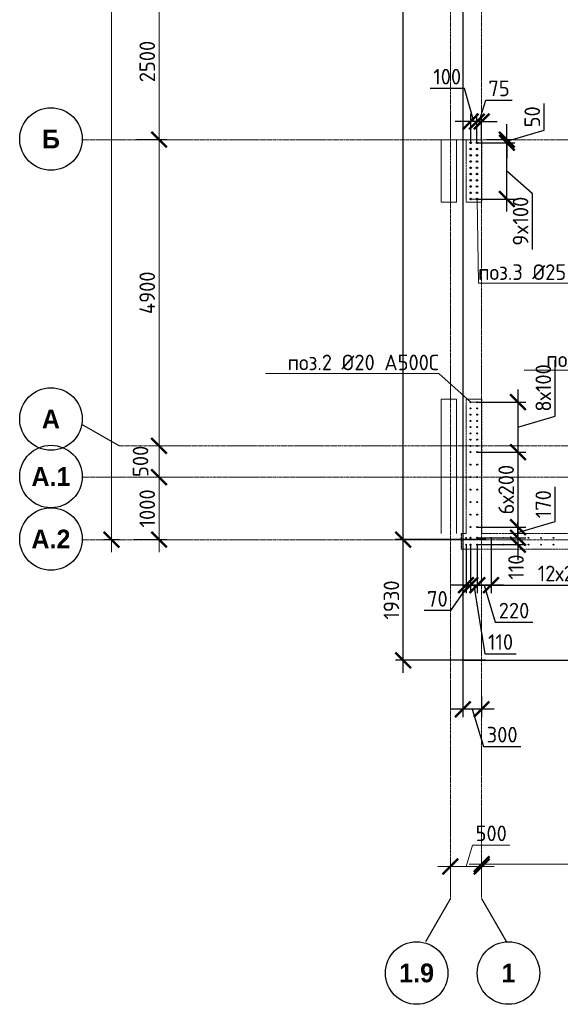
# Model space of a CAD drawing. Header units: millimetres. Extents: x 376598 to 1249954, y -318491 to -22134.
# Tile 388 of 444: x 1188603 to 1197254, y -242421 to -226668. Entities that reach past the tile are written whole.
import ezdxf
from ezdxf import colors
from ezdxf.entities.mleader import LeaderData, LeaderLine
from ezdxf.math import Vec2, Vec3

# ---------------------------------------------------------------- set-up
doc = ezdxf.new("R2010")
doc.units = ezdxf.units.MM
for name, pattern in [('01 Штриховая _4 мм_', [6, 3.5, -2.5]), ('______5', [1100, 800, -100, 100, -100]), ('HIDDEN2', [4.7625, 3.175, -1.5875]), ('осевая', [50.8, 31.75, -6.35, 6.35, -6.35])]:
    doc.linetypes.add(name, pattern=pattern)
for name, color, linetype, lineweight in [('0 Фундамент', 5, 'Continuous', 30), ('1 Стены', 3, 'Continuous', 30), ('Оси', 40, '______5', 18), ('подоснова', 151, 'Continuous', 5), ('РАЗМЕРЫ', 1, 'Continuous', 9), ('СТЕНЫ', 3, 'Continuous', 30)]:
    doc.layers.add(name, color=color, linetype=linetype, lineweight=lineweight)
doc.styles.add('Century Gothic', font='GOTHIC.TTF')
doc.styles.add('GOST-2.304_Type-B', font='GOST_Common.ttf')
doc.dimstyles.new('СПДС', dxfattribs={"dimscale": 100, "dimtxt": 2.5, "dimasz": 2.5, "dimexe": 1.25, "dimexo": 0, "dimtad": 1, "dimdec": 0, "dimtxsty": 'GOST-2.304_Type-B', "dimblk": 'ARCHTICK', "dimcen": 2.5, "dimdle": 2, "dimadec": 0, "dimazin": 2, "dimtfac": 0.75, "dimtdec": 0, "dimtmove": 1, "dimatfit": 3, "dimfxl": 1, "dimtolj": 1, "dimarcsym": 1})

# ---------------------------------------------------------------- blocks, each defined once
blk = doc.blocks.new('NSY101')
at = {"color": 0, "linetype": 'ByBlock', "lineweight": -2}
blk.add_circle((0, 0), 50, dxfattribs=at)
blk = doc.blocks.new('_ArchTick')
at = {"color": 0, "linetype": 'ByBlock', "const_width": 0.15}
blk.add_lwpolyline([(-0.5, -0.5), (0.5, 0.5)], dxfattribs=at)
blk = doc.blocks.new('*D1380')
at = {"layer": 'DEFPOINTS', "color": 0, "lineweight": 0, "transparency": 16777216}
for p in [(474455, -133625), (473955, -133877), (474455, -133963)]:
    blk.add_point(p, dxfattribs=at)
at = {"layer": 'РАЗМЕРЫ', "color": 0, "lineweight": -2, "transparency": 16777216}
for p, q in [((474205, -133625), (474308, -133281)), ((474308, -133281), (474908, -133281)), ((473955, -133877), (473955, -133500)), ((474455, -133963), (474455, -133500)), ((473755, -133625), (474655, -133625))]:
    blk.add_line(p, q, dxfattribs=at)
at = {"layer": 'РАЗМЕРЫ', "color": 0, "lineweight": -2, "transparency": 16777216, "xscale": 250, "yscale": 250, "zscale": 250, "rotation": 180}
blk.add_blockref('_ArchTick', (473955, -133625), dxfattribs=at)
at = {"layer": 'РАЗМЕРЫ', "color": 0, "lineweight": -2, "transparency": 16777216, "xscale": 250, "yscale": 250, "zscale": 250}
blk.add_blockref('_ArchTick', (474455, -133625), dxfattribs=at)
at = {"layer": 'РАЗМЕРЫ', "color": 0, "transparency": 16777216, "insert": (474608, -133094), "char_height": 250, "attachment_point": 5, "style": 'GOST-2.304_Type-B'}
blk.add_mtext('\\A1;500', dxfattribs=at)
blk = doc.blocks.new('*D1381')
at = {"layer": 'DEFPOINTS', "color": 0, "lineweight": 0, "transparency": 16777216}
for p in [(478555, -133586), (474455, -133963), (478555, -133916)]:
    blk.add_point(p, dxfattribs=at)
at = {"layer": 'РАЗМЕРЫ', "color": 0, "lineweight": -2, "transparency": 16777216}
for p, q in [((474255, -133586), (478755, -133586)), ((474455, -133963), (474455, -133461)), ((478555, -133916), (478555, -133461))]:
    blk.add_line(p, q, dxfattribs=at)
at = {"layer": 'РАЗМЕРЫ', "color": 0, "lineweight": -2, "transparency": 16777216, "xscale": 250, "yscale": 250, "zscale": 250, "rotation": 180}
blk.add_blockref('_ArchTick', (474455, -133586), dxfattribs=at)
at = {"layer": 'РАЗМЕРЫ', "color": 0, "lineweight": -2, "transparency": 16777216, "xscale": 250, "yscale": 250, "zscale": 250}
blk.add_blockref('_ArchTick', (478555, -133586), dxfattribs=at)
at = {"layer": 'РАЗМЕРЫ', "color": 0, "transparency": 16777216, "insert": (476505, -133398), "char_height": 250, "attachment_point": 5, "style": 'GOST-2.304_Type-B'}
blk.add_mtext('\\A1;4100', dxfattribs=at)
blk = doc.blocks.new('*D1392')
at = {"layer": 'DEFPOINTS', "color": 0, "lineweight": 0, "transparency": 16777216}
for p in [(468532, -106495), (468907, -106495), (468658, -128395)]:
    blk.add_point(p, dxfattribs=at)
at = {"layer": 'РАЗМЕРЫ', "color": 0, "lineweight": -2, "transparency": 16777216}
for p, q in [((468532, -128595), (468532, -106295)), ((468907, -106495), (468407, -106495)), ((468658, -128395), (468407, -128395))]:
    blk.add_line(p, q, dxfattribs=at)
at = {"layer": 'РАЗМЕРЫ', "color": 0, "lineweight": -2, "transparency": 16777216, "xscale": 250, "yscale": 250, "zscale": 250}
for p, rotation in [((468532, -106495), 90), ((468532, -128395), 270)]:
    blk.add_blockref('_ArchTick', p, dxfattribs=dict(at, rotation=rotation))
at = {"layer": 'РАЗМЕРЫ', "color": 0, "transparency": 16777216, "insert": (468345, -117445), "char_height": 250, "attachment_point": 5, "rotation": 90, "style": 'GOST-2.304_Type-B'}
blk.add_mtext('\\A1;21900', dxfattribs=at)
blk = doc.blocks.new('*D1393')
at = {"layer": 'DEFPOINTS', "color": 0, "lineweight": 0, "transparency": 16777216}
for p in [(468830, -127395), (469292, -127395), (468890, -128395)]:
    blk.add_point(p, dxfattribs=at)
at = {"layer": 'РАЗМЕРЫ', "color": 0, "lineweight": -2, "transparency": 16777216}
for p, q in [((469292, -128595), (469292, -127195)), ((468830, -127395), (469417, -127395)), ((468890, -128395), (469417, -128395))]:
    blk.add_line(p, q, dxfattribs=at)
at = {"layer": 'РАЗМЕРЫ', "color": 0, "lineweight": -2, "transparency": 16777216, "xscale": 250, "yscale": 250, "zscale": 250}
for p, rotation in [((469292, -127395), 90), ((469292, -128395), 270)]:
    blk.add_blockref('_ArchTick', p, dxfattribs=dict(at, rotation=rotation))
at = {"layer": 'РАЗМЕРЫ', "color": 0, "transparency": 16777216, "insert": (469104, -127895), "char_height": 250, "attachment_point": 5, "rotation": 90, "style": 'GOST-2.304_Type-B'}
blk.add_mtext('\\A1;1000', dxfattribs=at)
blk = doc.blocks.new('*D1394')
at = {"layer": 'DEFPOINTS', "color": 0, "lineweight": 0, "transparency": 16777216}
for p in [(469198, -126895), (469292, -126895), (468830, -127395)]:
    blk.add_point(p, dxfattribs=at)
at = {"layer": 'РАЗМЕРЫ', "color": 0, "lineweight": -2, "transparency": 16777216}
for p, q in [((469292, -127595), (469292, -126695)), ((469198, -126895), (469417, -126895)), ((468830, -127395), (469417, -127395))]:
    blk.add_line(p, q, dxfattribs=at)
at = {"layer": 'РАЗМЕРЫ', "color": 0, "lineweight": -2, "transparency": 16777216, "xscale": 250, "yscale": 250, "zscale": 250}
for p, rotation in [((469292, -126895), 90), ((469292, -127395), 270)]:
    blk.add_blockref('_ArchTick', p, dxfattribs=dict(at, rotation=rotation))
at = {"layer": 'РАЗМЕРЫ', "color": 0, "transparency": 16777216, "insert": (468996, -127142), "char_height": 250, "attachment_point": 5, "rotation": 90, "style": 'GOST-2.304_Type-B'}
blk.add_mtext('\\A1;500', dxfattribs=at)
blk = doc.blocks.new('*D1395')
at = {"layer": 'DEFPOINTS', "color": 0, "lineweight": 0, "transparency": 16777216}
for p in [(468934, -121995), (469292, -121995), (469198, -126895)]:
    blk.add_point(p, dxfattribs=at)
at = {"layer": 'РАЗМЕРЫ', "color": 0, "lineweight": -2, "transparency": 16777216}
for p, q in [((469292, -127095), (469292, -121795)), ((468934, -121995), (469417, -121995)), ((469198, -126895), (469417, -126895))]:
    blk.add_line(p, q, dxfattribs=at)
at = {"layer": 'РАЗМЕРЫ', "color": 0, "lineweight": -2, "transparency": 16777216, "xscale": 250, "yscale": 250, "zscale": 250}
for p, rotation in [((469292, -121995), 90), ((469292, -126895), 270)]:
    blk.add_blockref('_ArchTick', p, dxfattribs=dict(at, rotation=rotation))
at = {"layer": 'РАЗМЕРЫ', "color": 0, "transparency": 16777216, "insert": (469104, -124445), "char_height": 250, "attachment_point": 5, "rotation": 90, "style": 'GOST-2.304_Type-B'}
blk.add_mtext('\\A1;4900', dxfattribs=at)
blk = doc.blocks.new('*D1396')
at = {"layer": 'DEFPOINTS', "color": 0, "lineweight": 0, "transparency": 16777216}
for p in [(468934, -119495), (469292, -119495), (468934, -121995)]:
    blk.add_point(p, dxfattribs=at)
at = {"layer": 'РАЗМЕРЫ', "color": 0, "lineweight": -2, "transparency": 16777216}
for p, q in [((469292, -122195), (469292, -119295)), ((468934, -119495), (469417, -119495)), ((468934, -121995), (469417, -121995))]:
    blk.add_line(p, q, dxfattribs=at)
at = {"layer": 'РАЗМЕРЫ', "color": 0, "lineweight": -2, "transparency": 16777216, "xscale": 250, "yscale": 250, "zscale": 250}
for p, rotation in [((469292, -119495), 90), ((469292, -121995), 270)]:
    blk.add_blockref('_ArchTick', p, dxfattribs=dict(at, rotation=rotation))
at = {"layer": 'РАЗМЕРЫ', "color": 0, "transparency": 16777216, "insert": (469104, -120745), "char_height": 250, "attachment_point": 5, "rotation": 90, "style": 'GOST-2.304_Type-B'}
blk.add_mtext('\\A1;2500', dxfattribs=at)
blk = doc.blocks.new('*D3257')
at = {"layer": 'DEFPOINTS', "color": 0, "lineweight": 0, "transparency": 16777216}
for p in [(1195695, -236917), (1195995, -237499), (1195695, -237701)]:
    blk.add_point(p, dxfattribs=at)
at = {"layer": 'РАЗМЕРЫ', "color": 0, "lineweight": -2, "transparency": 16777216}
for p, q in [((1195695, -236917), (1195695, -237826)), ((1195995, -237499), (1195995, -237826)), ((1196195, -237701), (1195495, -237701)), ((1195845, -237701), (1196023, -238295)), ((1196023, -238295), (1196623, -238295))]:
    blk.add_line(p, q, dxfattribs=at)
at = {"layer": 'РАЗМЕРЫ', "color": 0, "lineweight": -2, "transparency": 16777216, "xscale": 250, "yscale": 250, "zscale": 250, "rotation": 180}
blk.add_blockref('_ArchTick', (1195695, -237701), dxfattribs=at)
at = {"layer": 'РАЗМЕРЫ', "color": 0, "lineweight": -2, "transparency": 16777216, "xscale": 250, "yscale": 250, "zscale": 250}
blk.add_blockref('_ArchTick', (1195995, -237701), dxfattribs=at)
at = {"layer": 'РАЗМЕРЫ', "color": 0, "lineweight": 0, "transparency": 16777216, "insert": (1196323, -238107), "char_height": 250, "attachment_point": 5, "style": 'GOST-2.304_Type-B'}
blk.add_mtext('\\A1;300', dxfattribs=at)
blk = doc.blocks.new('*D3258')
at = {"layer": 'DEFPOINTS', "color": 0, "lineweight": 0, "transparency": 16777216}
for p in [(1194739, -234987), (1196063, -234987), (1196063, -236917)]:
    blk.add_point(p, dxfattribs=at)
at = {"layer": 'РАЗМЕРЫ', "color": 0, "lineweight": -2, "transparency": 16777216}
for p, q in [((1194739, -237117), (1194739, -234787)), ((1196063, -234987), (1194614, -234987)), ((1196063, -236917), (1194614, -236917))]:
    blk.add_line(p, q, dxfattribs=at)
at = {"layer": 'РАЗМЕРЫ', "color": 0, "lineweight": -2, "transparency": 16777216, "xscale": 250, "yscale": 250, "zscale": 250}
for p, rotation in [((1194739, -234987), 90), ((1194739, -236917), 270)]:
    blk.add_blockref('_ArchTick', p, dxfattribs=dict(at, rotation=rotation))
at = {"layer": 'РАЗМЕРЫ', "color": 0, "lineweight": 0, "transparency": 16777216, "insert": (1194551, -235952), "char_height": 250, "attachment_point": 5, "rotation": 90, "style": 'GOST-2.304_Type-B'}
blk.add_mtext('\\A1;1930', dxfattribs=at)
blk = doc.blocks.new('*D3000')
at = {"layer": 'DEFPOINTS', "color": 0, "lineweight": 0, "transparency": 16777216}
for p in [(1194739, -213087), (1195995, -213087), (1196063, -234987)]:
    blk.add_point(p, dxfattribs=at)
at = {"layer": 'РАЗМЕРЫ', "color": 0, "lineweight": -2, "transparency": 16777216}
for p, q in [((1194739, -235187), (1194739, -212887)), ((1195995, -213087), (1194614, -213087)), ((1196063, -234987), (1194614, -234987))]:
    blk.add_line(p, q, dxfattribs=at)
at = {"layer": 'РАЗМЕРЫ', "color": 0, "lineweight": -2, "transparency": 16777216, "xscale": 250, "yscale": 250, "zscale": 250}
for p, rotation in [((1194739, -213087), 90), ((1194739, -234987), 270)]:
    blk.add_blockref('_ArchTick', p, dxfattribs=dict(at, rotation=rotation))
at = {"layer": 'РАЗМЕРЫ', "color": 0, "lineweight": 0, "transparency": 16777216, "insert": (1194551, -224037), "char_height": 250, "attachment_point": 5, "rotation": 90, "style": 'GOST-2.304_Type-B'}
blk.add_mtext('\\A1;21900', dxfattribs=at)
blk = doc.blocks.new('стены тп')
at = {"layer": '1 Стены', "color": 252, "linetype": 'HIDDEN2', "lineweight": 0, "true_color": 0x939598}
for p, q in [((862591, -203026), (862341, -203026)), ((862341, -203026), (862341, -204026)), ((862591, -204026), (862591, -203026)), ((862341, -204026), (862591, -204026)), ((862471, -207176), (862341, -207176)), ((862341, -207176), (862341, -209326)), ((862591, -207176), (862471, -207176)), ((862591, -209326), (862591, -207176)), ((862341, -209326), (862266, -209326)), ((862266, -209326), (862266, -209576)), ((865191, -209326), (862591, -209326)), ((862266, -209576), (864991, -209576))]:
    blk.add_line(p, q, dxfattribs=at)
blk = doc.blocks.new('_None')
blk = doc.blocks.new('*D3400')
at = {"layer": 'DEFPOINTS', "color": 0, "lineweight": 0, "transparency": 16777216}
for p in [(1196145, -234957), (1198545, -234957), (1198545, -235716)]:
    blk.add_point(p, dxfattribs=at)
at = {"layer": 'РАЗМЕРЫ', "color": 0, "lineweight": -2, "transparency": 16777216}
for p, q in [((1196145, -234957), (1196145, -235841)), ((1198545, -234957), (1198545, -235841)), ((1195945, -235716), (1198745, -235716))]:
    blk.add_line(p, q, dxfattribs=at)
at = {"layer": 'РАЗМЕРЫ', "color": 0, "lineweight": -2, "transparency": 16777216, "xscale": 250, "yscale": 250, "zscale": 250, "rotation": 180}
blk.add_blockref('_ArchTick', (1196145, -235716), dxfattribs=at)
at = {"layer": 'РАЗМЕРЫ', "color": 0, "lineweight": -2, "transparency": 16777216, "xscale": 250, "yscale": 250, "zscale": 250}
blk.add_blockref('_ArchTick', (1198545, -235716), dxfattribs=at)
at = {"layer": 'РАЗМЕРЫ', "color": 0, "lineweight": 0, "transparency": 16777216, "insert": (1197345, -235528), "char_height": 250, "attachment_point": 5, "style": 'GOST-2.304_Type-B'}
blk.add_mtext('\\A1;12х200', dxfattribs=at)
blk = doc.blocks.new('*D3401')
at = {"layer": 'DEFPOINTS', "color": 0, "lineweight": 0, "transparency": 16777216}
for p in [(1195925, -235067, -360), (1196145, -235248), (1195925, -235716)]:
    blk.add_point(p, dxfattribs=at)
at = {"layer": 'РАЗМЕРЫ', "color": 0, "lineweight": -2, "transparency": 16777216}
for p, q in [((1195925, -235067), (1195925, -235841)), ((1196145, -235248), (1196145, -235841)), ((1196345, -235716), (1195725, -235716)), ((1196035, -235716), (1196213, -236309)), ((1196213, -236309), (1196813, -236309))]:
    blk.add_line(p, q, dxfattribs=at)
at = {"layer": 'РАЗМЕРЫ', "color": 0, "lineweight": -2, "transparency": 16777216, "xscale": 250, "yscale": 250, "zscale": 250, "rotation": 180}
blk.add_blockref('_ArchTick', (1195925, -235716), dxfattribs=at)
at = {"layer": 'РАЗМЕРЫ', "color": 0, "lineweight": -2, "transparency": 16777216, "xscale": 250, "yscale": 250, "zscale": 250}
blk.add_blockref('_ArchTick', (1196145, -235716), dxfattribs=at)
at = {"layer": 'РАЗМЕРЫ', "color": 0, "lineweight": 0, "transparency": 16777216, "insert": (1196513, -236122), "char_height": 250, "attachment_point": 5, "style": 'GOST-2.304_Type-B'}
blk.add_mtext('\\A1;220', dxfattribs=at)
blk = doc.blocks.new('*D3402')
at = {"layer": 'DEFPOINTS', "color": 0, "lineweight": 0, "transparency": 16777216}
for p in [(1195815, -235067, -360), (1195925, -235240), (1195815, -235716)]:
    blk.add_point(p, dxfattribs=at)
at = {"layer": 'РАЗМЕРЫ', "color": 0, "lineweight": -2, "transparency": 16777216}
for p, q in [((1195815, -235067), (1195815, -235841)), ((1195925, -235240), (1195925, -235841)), ((1195815, -235716), (1195565, -235716)), ((1195925, -235716), (1195815, -235716)), ((1195925, -235716), (1195815, -235716)), ((1195870, -235716), (1196048, -236813)), ((1195925, -235716), (1196175, -235716)), ((1196048, -236813), (1196548, -236813))]:
    blk.add_line(p, q, dxfattribs=at)
at = {"layer": 'РАЗМЕРЫ', "color": 0, "lineweight": -2, "transparency": 16777216, "xscale": 250, "yscale": 250, "zscale": 250}
blk.add_blockref('_ArchTick', (1195815, -235716), dxfattribs=at)
at = {"layer": 'РАЗМЕРЫ', "color": 0, "lineweight": -2, "transparency": 16777216, "xscale": 250, "yscale": 250, "zscale": 250, "rotation": 180}
blk.add_blockref('_ArchTick', (1195925, -235716), dxfattribs=at)
at = {"layer": 'РАЗМЕРЫ', "color": 0, "lineweight": 0, "transparency": 16777216, "insert": (1196298, -236625), "char_height": 250, "attachment_point": 5, "style": 'GOST-2.304_Type-B'}
blk.add_mtext('\\A1;110', dxfattribs=at)
blk = doc.blocks.new('*D3403')
at = {"layer": 'DEFPOINTS', "color": 0, "lineweight": 0, "transparency": 16777216}
for p in [(1195745, -235067), (1195815, -235067, -360), (1195745, -235716)]:
    blk.add_point(p, dxfattribs=at)
at = {"layer": 'РАЗМЕРЫ', "color": 0, "lineweight": -2, "transparency": 16777216}
for p, q in [((1195745, -235067), (1195745, -235841)), ((1195815, -235067), (1195815, -235841)), ((1195745, -235716), (1195495, -235716)), ((1195780, -235716), (1195499, -236122)), ((1195815, -235716), (1195745, -235716)), ((1195815, -235716), (1195745, -235716)), ((1195815, -235716), (1196065, -235716)), ((1195499, -236122), (1195075, -236122))]:
    blk.add_line(p, q, dxfattribs=at)
at = {"layer": 'РАЗМЕРЫ', "color": 0, "lineweight": -2, "transparency": 16777216, "xscale": 250, "yscale": 250, "zscale": 250}
blk.add_blockref('_ArchTick', (1195745, -235716), dxfattribs=at)
at = {"layer": 'РАЗМЕРЫ', "color": 0, "lineweight": -2, "transparency": 16777216, "xscale": 250, "yscale": 250, "zscale": 250, "rotation": 180}
blk.add_blockref('_ArchTick', (1195815, -235716), dxfattribs=at)
at = {"layer": 'РАЗМЕРЫ', "color": 0, "lineweight": 0, "transparency": 16777216, "insert": (1195287, -235934), "char_height": 250, "attachment_point": 5, "style": 'GOST-2.304_Type-B'}
blk.add_mtext('\\A1;70', dxfattribs=at)
blk = doc.blocks.new('*D3404')
at = {"layer": 'DEFPOINTS', "color": 0, "lineweight": 0, "transparency": 16777216}
for p in [(1195925, -232787), (1195925, -233587, -360), (1196576, -233587)]:
    blk.add_point(p, dxfattribs=at)
at = {"layer": 'РАЗМЕРЫ', "color": 0, "lineweight": -2, "transparency": 16777216}
for p, q in [((1197170, -233009), (1197170, -232109)), ((1196576, -232587), (1196576, -233787)), ((1195925, -232787), (1196701, -232787)), ((1196576, -233187), (1197170, -233009)), ((1195925, -233587), (1196701, -233587))]:
    blk.add_line(p, q, dxfattribs=at)
at = {"layer": 'РАЗМЕРЫ', "color": 0, "lineweight": -2, "transparency": 16777216, "xscale": 250, "yscale": 250, "zscale": 250}
for p, rotation in [((1196576, -232787), 90), ((1196576, -233587), 270)]:
    blk.add_blockref('_ArchTick', p, dxfattribs=dict(at, rotation=rotation))
at = {"layer": 'РАЗМЕРЫ', "color": 0, "lineweight": 0, "transparency": 16777216, "insert": (1196982, -232559), "char_height": 250, "attachment_point": 5, "rotation": 90, "style": 'GOST-2.304_Type-B'}
blk.add_mtext('\\A1;8х100', dxfattribs=at)
blk = doc.blocks.new('*D3405')
at = {"layer": 'DEFPOINTS', "color": 0, "lineweight": 0, "transparency": 16777216}
for p in [(1196223, -233587), (1195925, -234787, -360), (1196576, -234787)]:
    blk.add_point(p, dxfattribs=at)
at = {"layer": 'РАЗМЕРЫ', "color": 0, "lineweight": -2, "transparency": 16777216}
for p, q in [((1196576, -233387), (1196576, -234987)), ((1196223, -233587), (1196701, -233587)), ((1195925, -234787), (1196701, -234787))]:
    blk.add_line(p, q, dxfattribs=at)
at = {"layer": 'РАЗМЕРЫ', "color": 0, "lineweight": -2, "transparency": 16777216, "xscale": 250, "yscale": 250, "zscale": 250}
for p, rotation in [((1196576, -233587), 90), ((1196576, -234787), 270)]:
    blk.add_blockref('_ArchTick', p, dxfattribs=dict(at, rotation=rotation))
at = {"layer": 'РАЗМЕРЫ', "color": 0, "lineweight": 0, "transparency": 16777216, "insert": (1196388, -234187), "char_height": 250, "attachment_point": 5, "rotation": 90, "style": 'GOST-2.304_Type-B'}
blk.add_mtext('\\A1;6х200', dxfattribs=at)
blk = doc.blocks.new('*D3406')
at = {"layer": 'DEFPOINTS', "color": 0, "lineweight": 0, "transparency": 16777216}
for p in [(1196067, -234787), (1195925, -234957, -360), (1196576, -234957)]:
    blk.add_point(p, dxfattribs=at)
at = {"layer": 'РАЗМЕРЫ', "color": 0, "lineweight": -2, "transparency": 16777216}
for p, q in [((1197170, -234694), (1197170, -234144)), ((1196576, -234587), (1196576, -235157)), ((1196576, -234872), (1197170, -234694)), ((1196067, -234787), (1196701, -234787)), ((1195925, -234957), (1196701, -234957))]:
    blk.add_line(p, q, dxfattribs=at)
at = {"layer": 'РАЗМЕРЫ', "color": 0, "lineweight": -2, "transparency": 16777216, "xscale": 250, "yscale": 250, "zscale": 250}
for p, rotation in [((1196576, -234787), 90), ((1196576, -234957), 270)]:
    blk.add_blockref('_ArchTick', p, dxfattribs=dict(at, rotation=rotation))
at = {"layer": 'РАЗМЕРЫ', "color": 0, "lineweight": 0, "transparency": 16777216, "insert": (1196982, -234419), "char_height": 250, "attachment_point": 5, "rotation": 90, "style": 'GOST-2.304_Type-B'}
blk.add_mtext('\\A1;170', dxfattribs=at)
blk = doc.blocks.new('*D3123')
at = {"layer": 'DEFPOINTS', "color": 0, "lineweight": 0, "transparency": 16777216}
for p in [(1196077, -234957), (1195925, -235067), (1196576, -235067)]:
    blk.add_point(p, dxfattribs=at)
at = {"layer": 'РАЗМЕРЫ', "color": 0, "lineweight": -2, "transparency": 16777216}
for p, q in [((1196576, -234957), (1196576, -234707)), ((1196077, -234957), (1196701, -234957)), ((1196576, -234957), (1196576, -235067)), ((1195925, -235067), (1196701, -235067)), ((1196576, -235067), (1196576, -235317))]:
    blk.add_line(p, q, dxfattribs=at)
at = {"layer": 'РАЗМЕРЫ', "color": 0, "lineweight": -2, "transparency": 16777216, "xscale": 250, "yscale": 250, "zscale": 250}
for p, rotation in [((1196576, -234957), 270), ((1196576, -235067), 90)]:
    blk.add_blockref('_ArchTick', p, dxfattribs=dict(at, rotation=rotation))
at = {"layer": 'РАЗМЕРЫ', "color": 0, "lineweight": 0, "transparency": 16777216, "insert": (1196545, -235425), "char_height": 250, "attachment_point": 5, "rotation": 90, "style": 'GOST-2.304_Type-B'}
blk.add_mtext('\\A1;110', dxfattribs=at)
blk = doc.blocks.new('*D3472')
at = {"layer": 'DEFPOINTS', "color": 0, "lineweight": 0, "transparency": 16777216}
for p in [(1195920, -228637), (1196399, -228637), (1195920, -229537)]:
    blk.add_point(p, dxfattribs=at)
at = {"layer": 'РАЗМЕРЫ', "color": 0, "lineweight": -2, "transparency": 16777216}
for p, q in [((1196399, -229737), (1196399, -228437)), ((1195920, -228637), (1196524, -228637)), ((1196399, -229087), (1196805, -229442)), ((1196805, -229442), (1196805, -230342)), ((1195920, -229537), (1196524, -229537))]:
    blk.add_line(p, q, dxfattribs=at)
at = {"layer": 'РАЗМЕРЫ', "color": 0, "lineweight": -2, "transparency": 16777216, "xscale": 250, "yscale": 250, "zscale": 250}
for p, rotation in [((1196399, -228637), 90), ((1196399, -229537), 270)]:
    blk.add_blockref('_ArchTick', p, dxfattribs=dict(at, rotation=rotation))
at = {"layer": 'РАЗМЕРЫ', "color": 0, "lineweight": 0, "transparency": 16777216, "insert": (1196618, -229892), "char_height": 250, "attachment_point": 5, "rotation": 90, "style": 'GOST-2.304_Type-B'}
blk.add_mtext('\\A1;9x100', dxfattribs=at)
blk = doc.blocks.new('*D3168')
at = {"layer": 'DEFPOINTS', "color": 0, "lineweight": 0, "transparency": 16777216}
for p in [(1196075, -228587), (1196075, -228637), (1196399, -228587)]:
    blk.add_point(p, dxfattribs=at)
at = {"layer": 'РАЗМЕРЫ', "color": 0, "lineweight": -2, "transparency": 16777216}
for p, q in [((1196993, -228434), (1196993, -228009)), ((1196399, -228587), (1196399, -228337)), ((1196399, -228612), (1196993, -228434)), ((1196075, -228587), (1196524, -228587)), ((1196075, -228637), (1196524, -228637)), ((1196399, -228637), (1196399, -228587)), ((1196399, -228637), (1196399, -228587)), ((1196399, -228637), (1196399, -228887))]:
    blk.add_line(p, q, dxfattribs=at)
at = {"layer": 'РАЗМЕРЫ', "color": 0, "lineweight": -2, "transparency": 16777216, "xscale": 250, "yscale": 250, "zscale": 250}
for p, rotation in [((1196399, -228587), 270), ((1196399, -228637), 90)]:
    blk.add_blockref('_ArchTick', p, dxfattribs=dict(at, rotation=rotation))
at = {"layer": 'РАЗМЕРЫ', "color": 0, "lineweight": 0, "transparency": 16777216, "insert": (1196805, -228222), "char_height": 250, "attachment_point": 5, "rotation": 90, "style": 'GOST-2.304_Type-B'}
blk.add_mtext('\\A1;50', dxfattribs=at)
blk = doc.blocks.new('*D3169')
at = {"layer": 'DEFPOINTS', "color": 0, "lineweight": 0, "transparency": 16777216}
for p in [(1195920, -228298), (1195920, -228637), (1195995, -228609)]:
    blk.add_point(p, dxfattribs=at)
at = {"layer": 'РАЗМЕРЫ', "color": 0, "lineweight": -2, "transparency": 16777216}
for p, q in [((1195957, -228298), (1196061, -227954)), ((1196061, -227954), (1196484, -227954)), ((1195920, -228637), (1195920, -228173)), ((1195995, -228609), (1195995, -228173)), ((1195920, -228298), (1195670, -228298)), ((1195995, -228298), (1195920, -228298)), ((1195995, -228298), (1195920, -228298)), ((1195995, -228298), (1196245, -228298))]:
    blk.add_line(p, q, dxfattribs=at)
at = {"layer": 'РАЗМЕРЫ', "color": 0, "lineweight": -2, "transparency": 16777216, "xscale": 250, "yscale": 250, "zscale": 250}
blk.add_blockref('_ArchTick', (1195920, -228298), dxfattribs=at)
at = {"layer": 'РАЗМЕРЫ', "color": 0, "lineweight": -2, "transparency": 16777216, "xscale": 250, "yscale": 250, "zscale": 250, "rotation": 180}
blk.add_blockref('_ArchTick', (1195995, -228298), dxfattribs=at)
at = {"layer": 'РАЗМЕРЫ', "color": 0, "lineweight": 0, "transparency": 16777216, "insert": (1196273, -227767), "char_height": 250, "attachment_point": 5, "style": 'GOST-2.304_Type-B'}
blk.add_mtext('\\A1;75', dxfattribs=at)
blk = doc.blocks.new('*D3473')
at = {"layer": 'DEFPOINTS', "color": 0, "lineweight": 0, "transparency": 16777216}
for p in [(1195820, -228298), (1195820, -228637), (1195920, -228587)]:
    blk.add_point(p, dxfattribs=at)
at = {"layer": 'РАЗМЕРЫ', "color": 0, "lineweight": -2, "transparency": 16777216}
for p, q in [((1195719, -227767), (1195169, -227767)), ((1195870, -228298), (1195719, -227767)), ((1195820, -228637), (1195820, -228173)), ((1195920, -228587), (1195920, -228173)), ((1195820, -228298), (1195570, -228298)), ((1195920, -228298), (1195820, -228298)), ((1195920, -228298), (1195820, -228298)), ((1195920, -228298), (1196170, -228298))]:
    blk.add_line(p, q, dxfattribs=at)
at = {"layer": 'РАЗМЕРЫ', "color": 0, "lineweight": -2, "transparency": 16777216, "xscale": 250, "yscale": 250, "zscale": 250}
blk.add_blockref('_ArchTick', (1195820, -228298), dxfattribs=at)
at = {"layer": 'РАЗМЕРЫ', "color": 0, "lineweight": -2, "transparency": 16777216, "xscale": 250, "yscale": 250, "zscale": 250, "rotation": 180}
blk.add_blockref('_ArchTick', (1195920, -228298), dxfattribs=at)
at = {"layer": 'РАЗМЕРЫ', "color": 0, "lineweight": 0, "transparency": 16777216, "insert": (1195444, -227579), "char_height": 250, "attachment_point": 5, "style": 'GOST-2.304_Type-B'}
blk.add_mtext('\\A1;100', dxfattribs=at)
blk = doc.blocks.new('стены  тп')
at = {"layer": 'СТЕНЫ', "color": 251, "linetype": '01 Штриховая _4 мм_', "lineweight": 0, "true_color": 0x636466}
for p, q in [((542712, -332126, 3100), (542462, -332126, 3100)), ((542462, -332126, 3100), (542462, -333126, 3100)), ((542712, -333126, 3100), (542712, -332126, 3100)), ((542462, -333126, 3100), (542712, -333126, 3100)), ((542592, -336276, 3100), (542462, -336276, 3100)), ((542462, -336276, 3100), (542462, -338426, 3100)), ((542712, -336276, 3100), (542592, -336276, 3100)), ((542712, -338426, 3100), (542712, -336276, 3100)), ((542462, -338426, 3100), (542387, -338426, 3100)), ((542387, -338426, 3100), (542387, -338676, 3100)), ((545312, -338426, 3100), (542712, -338426, 3100)), ((542387, -338676, 3100), (545112, -338676, 3100))]:
    blk.add_line(p, q, dxfattribs=at)
blk = doc.blocks.new('оси 2.2-2.3')
at = {"layer": 'Оси', "color": 16, "linetype": 'осевая', "lineweight": 0, "transparency": 33554687}
for p, q in [((473954.9, -105027.5), (473954.9, -134138.1)), ((474454.9, -105027.5), (474454.9, -134138.1)), ((468076.3, -121995.4), (524372.9, -121995.4)), ((468653.8, -126895.4), (523707.4, -126895.4)), ((468076.3, -127395.4), (524372.9, -127395.4)), ((468076.3, -128395.4), (524372.9, -128395.4))]:
    blk.add_line(p, q, dxfattribs=at)
at = {"layer": 'Оси', "color": 16, "linetype": '______5', "lineweight": 25, "transparency": 33554687}
for p, q in [((468653.8, -126895.4), (468057.5, -126551.1)), ((473954.9, -134138.1), (473518.8, -134893.5)), ((474454.9, -134138.1), (474891.1, -134893.5))]:
    blk.add_line(p, q, dxfattribs=at)
at = {"layer": 'Оси', "color": 16, "linetype": 'Continuous', "lineweight": 25, "transparency": 33554687, "xscale": 9.999999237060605, "yscale": 9.999999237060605, "zscale": 9.999999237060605}
for p in [(467562.7, -121985.2), (467562.7, -126465.2), (467562.7, -127385.2), (467562.7, -128385.2), (473414.4, -135329.4), (474884.4, -135329.4)]:
    blk.add_blockref('NSY101', p, dxfattribs=at)
at = {"layer": 'Оси', "color": 16, "linetype": 'Continuous', "lineweight": 25, "transparency": 33554687, "char_height": 300, "attachment_point": 5, "style": 'Century Gothic'}
for s, insert, width in [('\\A1;{\\fCentury Gothic|i0|b1;\\H300.000000;\\W1.000000;\\C16;Б}\\P', (467562.7, -121985.2), 390), ('\\A1;{\\fCentury Gothic|i0|b1;\\H300.000000;\\W1.000000;\\C16;А}\\P', (467562.7, -126465.2), 460), ('\\A1;{\\fCentury Gothic|i0|b1;\\H300.000000;\\W1.000000;\\C16;А.1}\\P', (467562.7, -127385.2), 810), ('\\A1;{\\fCentury Gothic|i0|b1;\\H300.000000;\\W1.000000;\\C16;А.2}\\P', (467562.7, -128385.2), 810), ('\\A1;{\\fCentury Gothic|i0|b1;\\H300.000000;\\W1.000000;\\C16;1.9}\\P', (473414.4, -135329.4), 735), ('\\A1;{\\fCentury Gothic|i0|b1;\\H300.000000;\\W1.000000;\\C16;1}\\P', (474884.4, -135329.4), 385)]:
    blk.add_mtext(s, dxfattribs=dict(at, insert=insert, width=width))
at = {"layer": 'РАЗМЕРЫ', "color": 1}
for base, p1, p2, picture, middle in [((468532.1, -106495.4), (468657.9, -128395.4), (468907, -106495.4), '*D1392', (468344.6, -117445.4)), ((469291.8, -119495.4), (468934.1, -121995.4), (468934.1, -119495.4), '*D1396', (469104.3, -120745.4)), ((469291.8, -121995.4), (469198.3, -126895.4), (468934.1, -121995.4), '*D1395', (469104.3, -124445.4)), ((469291.8, -127395.4), (468889.7, -128395.4), (468830.3, -127395.4), '*D1393', (469104.3, -127895.4))]:
    dim = blk.add_linear_dim(base=base, p1=p1, p2=p2, angle=90, dimstyle='СПДС', dxfattribs=at)
    dim.commit()
    dim.dimension.update_dxf_attribs({"geometry": picture, "text_midpoint": middle})
dim = blk.add_linear_dim(base=(469291.8, -126895.4), p1=(468830.3, -127395.4), p2=(469198.3, -126895.4), angle=90, dimstyle='СПДС', dxfattribs=at)
dim.commit()
dim.dimension.update_dxf_attribs({"geometry": '*D1394', "text_midpoint": (469183.4, -127142.4), "dimtype": 128})
for base, p1, p2, picture, middle in [((474454.9, -133625.1), (473954.9, -133877), (474454.9, -133963), '*D1380', (474370.6, -133093.9)), ((478554.9, -133585.8), (474454.9, -133963), (478554.9, -133916.3), '*D1381', (476504.9, -133398.3))]:
    dim = blk.add_linear_dim(base=base, p1=p1, p2=p2, dimstyle='СПДС', dxfattribs=at)
    dim.commit()
    dim.dimension.update_dxf_attribs({"geometry": picture, "text_midpoint": middle})

msp = doc.modelspace()

# ---------------------------------------------------------------- linework, layer by layer
at = {"layer": '0 Фундамент'}
msp.add_lwpolyline([(1195694.8, -212737.2), (1195694.8, -236917.2), (1203044.8, -236917.2), (1203044.8, -236917.2), (1215544.8, -236917.2), (1215544.8, -236917.2), (1217894.8, -236917.2), (1217894.8, -236917.2), (1243344.8, -236917.2), (1243344.8, -232837.2), (1244824.8, -232837.2), (1244824.8, -224237.2), (1243344.8, -224237.2), (1243344.8, -212737.2), (1195694.8, -212737.2)], dxfattribs=at)
at = {"layer": '1 Стены', "color": 252, "lineweight": 0, "true_color": 0x939598}
for p, q in [((1195345, -228587.2), (1195345, -229587.2)), ((1195595, -229587.2), (1195595, -228587.2)), ((1195345, -229587.2), (1195595, -229587.2)), ((1195595, -232737.2), (1195345, -232737.2)), ((1195345, -232737.2), (1195345, -234887.2)), ((1195595, -234887.2), (1195595, -232737.2))]:
    msp.add_line(p, q, dxfattribs=at)
at = {"layer": 'РАЗМЕРЫ', "color": 1, "linetype": 'Continuous', "lineweight": 30}
for centre in [(1195820, -228637.2), (1195820, -228737.2), (1195920, -228637.2), (1195920, -228737.2), (1195820, -228837.2), (1195920, -228837.2), (1195820, -228937.2), (1195820, -229037.2), (1195920, -228937.2), (1195920, -229037.2), (1195820, -229137.2), (1195920, -229137.2), (1195820, -229237.2), (1195820, -229337.2), (1195920, -229237.2), (1195920, -229337.2), (1195820, -229437.2), (1195820, -229537.2), (1195920, -229437.2), (1195920, -229537.2)]:
    msp.add_circle(centre, 12.5, dxfattribs=at)
at = {"layer": 'РАЗМЕРЫ', "color": 6, "linetype": 'Continuous', "lineweight": 30}
for centre in [(1195814.8, -232787.2), (1195925.2, -232787.2), (1195814.8, -232887.2), (1195814.8, -232986.8, -360), (1195925.2, -232887.2), (1195925.2, -232986.8, -360), (1195814.8, -233086.8, -360), (1195925.2, -233086.8, -360), (1195814.8, -233186.8, -360), (1195814.8, -233286.8, -360), (1195925.2, -233186.8, -360), (1195925.2, -233286.8, -360), (1195814.8, -233386.8, -360), (1195925.2, -233386.8, -360), (1195814.8, -233486.8, -360), (1195814.8, -233586.8, -360), (1195925.2, -233486.8, -360), (1195925.2, -233586.8, -360), (1195814.8, -233786.8, -360), (1195925.2, -233786.8, -360), (1195814.8, -233986.8, -360), (1195925.2, -233986.8, -360), (1195814.8, -234186.8, -360), (1195925.2, -234186.8, -360), (1195814.8, -234386.8, -360), (1195925.2, -234386.8, -360), (1195814.8, -234586.8, -360), (1195925.2, -234586.8, -360), (1195814.8, -234786.8, -360), (1195925.2, -234786.8, -360), (1195814.8, -234956.8, -360), (1195925.2, -234956.8, -360), (1195814.8, -235067.2, -360), (1195925.2, -235067.2, -360)]:
    msp.add_circle(centre, 8, dxfattribs=at)
at = {"layer": 'РАЗМЕРЫ', "color": 8, "linetype": 'Continuous', "lineweight": 30}
for centre in [(1195745, -234956.8), (1196145, -234956.8), (1196345, -234956.8), (1196545, -234956.8), (1196745, -234956.8), (1196945, -234956.8), (1197145, -234956.8), (1195745, -235067.2), (1196145, -235067.2), (1196345, -235067.2), (1196545, -235067.2), (1196745, -235067.2), (1196945, -235067.2), (1197145, -235067.2)]:
    msp.add_circle(centre, 7, dxfattribs=at)

# ---------------------------------------------------------------- block references
at = {"layer": 'РАЗМЕРЫ', "color": 1}
for name, p in [('оси 2.2-2.3', (721540.1, -106591.8)), ('стены тп', (333404.4, -25561.5))]:
    msp.add_blockref(name, p, dxfattribs=at)
at = {"layer": 'РАЗМЕРЫ'}
msp.add_blockref('стены  тп', (653282.7, 103538.6, -3100), dxfattribs=at)

# ---------------------------------------------------------------- dimensions: what is measured, and where the dimension line sits
at = {"layer": 'РАЗМЕРЫ', "color": 1, "lineweight": 0}
for base, p1, p2, picture, middle in [((1194738.6, -213087.2), (1196063.3, -234987.2), (1195995.1, -213087.2), '*D3000', (1194551.1, -224037.2)), ((1196399.2, -228587.2), (1196074.9, -228637.2), (1196074.9, -228587.2), '*D3168', (1196805.5, -228371.5)), ((1196575.9, -234956.8), (1196066.9, -234786.8), (1195925.2, -234956.8, -360), '*D3406', (1196982.1, -234631.2)), ((1194738.6, -234987.2), (1196063.3, -236917.2), (1196063.3, -234987.2), '*D3258', (1194551.1, -235952.2))]:
    dim = msp.add_linear_dim(base=base, p1=p1, p2=p2, angle=90, dimstyle='СПДС', dxfattribs=at)
    dim.commit()
    dim.dimension.update_dxf_attribs({"geometry": picture, "text_midpoint": middle})
for base, p1, p2, picture, middle in [((1195820, -228298), (1195920, -228587.2), (1195820, -228637.2), '*D3473', (1195656.1, -227766.8)), ((1195745, -235715.5), (1195814.8, -235067.2, -360), (1195745, -235067.2), '*D3403', (1195436.5, -236121.8)), ((1195814.8, -235715.5), (1195925.2, -235239.7), (1195814.8, -235067.2, -360), '*D3402', (1196110.6, -236813))]:
    dim = msp.add_linear_dim(base=base, p1=p1, p2=p2, dimstyle='СПДС', dxfattribs=at)
    dim.commit()
    dim.dimension.update_dxf_attribs({"geometry": picture, "text_midpoint": middle, "dimtype": 160})
for base, p1, p2, picture, middle in [((1195920, -228298), (1195995, -228608.8), (1195920, -228637.2), '*D3169', (1196123.1, -227766.8)), ((1195925.2, -235715.5), (1196145, -235247.8), (1195925.2, -235067.2, -360), '*D3401', (1196275.7, -236121.8)), ((1195694.8, -237701), (1195995.1, -237499.3), (1195694.8, -236917.2), '*D3257', (1196085.6, -238107.3))]:
    dim = msp.add_linear_dim(base=base, p1=p1, p2=p2, dimstyle='СПДС', dxfattribs=at)
    dim.commit()
    dim.dimension.update_dxf_attribs({"geometry": picture, "text_midpoint": middle})
dim = msp.add_linear_dim(base=(1196399.2, -228637.2), p1=(1195920, -229537.2), p2=(1195920, -228637.2), angle=90, text='9x100', dimstyle='СПДС', dxfattribs=at)
dim.commit()
dim.dimension.update_dxf_attribs({"geometry": '*D3472', "text_midpoint": (1196805.5, -229504.4), "dimtype": 160})
for base, p1, p2, text, picture, middle in [((1196575.9, -233586.8), (1195925.2, -232787.2), (1195925.2, -233586.8, -360), '8х100', '*D3404', (1196982.1, -232946.4)), ((1196575.9, -234786.8), (1196223, -233586.8), (1195925.2, -234786.8, -360), '6х200', '*D3405', (1196388.4, -234186.8))]:
    dim = msp.add_linear_dim(base=base, p1=p1, p2=p2, angle=90, text=text, dimstyle='СПДС', dxfattribs=at)
    dim.commit()
    dim.dimension.update_dxf_attribs({"geometry": picture, "text_midpoint": middle})
dim = msp.add_linear_dim(base=(1196575.9, -235067.2), p1=(1196076.6, -234956.8), p2=(1195925.2, -235067.2), angle=90, dimstyle='СПДС', dxfattribs=at)
dim.commit()
dim.dimension.update_dxf_attribs({"geometry": '*D3123', "text_midpoint": (1196732.9, -235424.7), "dimtype": 160})
dim = msp.add_linear_dim(base=(1198545, -235715.5), p1=(1196145, -234956.8), p2=(1198545, -234956.8), text='12х200', dimstyle='СПДС', dxfattribs=at)
dim.commit()
dim.dimension.update_dxf_attribs({"geometry": '*D3400', "text_midpoint": (1197345, -235528)})

# ---------------------------------------------------------------- leaders
at = {"layer": 'подоснова', "color": 4, "ltscale": 0.3}
ml = msp.add_multileader_mtext('Standard', dxfattribs=at)
ml.set_content('{\\C2;поз.3 %%C25 А500С }', color=4, style='GOST-2.304_Type-B')
ml.set_leader_properties(color=256, linetype='ByLayer', lineweight=15)
ml.set_arrow_properties(name='NONE')
ml.build(insert=Vec2(0, 0))
ml.multileader.update_dxf_attribs({"text_left_attachment_type": 6, "text_right_attachment_type": 6, "dogleg_length": 0.1, "arrow_head_size": 18})
ctx = ml.context
ctx.base_point, ctx.char_height, ctx.arrow_head_size, ctx.landing_gap_size, ctx.plane_origin = Vec3(1195944.1, -230881.9), 250, 18, 20, Vec3(1200983.8, -230863.2)
ctx.left_attachment, ctx.right_attachment, ctx.text_align_type = 6, 6, 1
notes = []
notes.append((ctx, [(1, (1, 1, 0), (1195944, -230881.9), (1, 0), 0.1, [(1, [(1195813.2, -229538.8), (1195925.4, -229541.3)], 0, [])])]))
ctx.mtext.insert, ctx.mtext.width, ctx.mtext.alignment, ctx.mtext.flow_direction = Vec3(1197156, -230581.9), 4075.871, 2, 5
ml = msp.add_multileader_mtext('Standard', dxfattribs=at)
ml.set_content('{\\C2;поз.2 %%C20 А500С }', color=4, style='GOST-2.304_Type-B')
ml.set_leader_properties(color=256, linetype='ByLayer', lineweight=15)
ml.set_arrow_properties(name='NONE')
ml.build(insert=Vec2(0, 0))
ml.multileader.update_dxf_attribs({"text_left_attachment_type": 6, "text_right_attachment_type": 6, "dogleg_length": 0.1, "arrow_head_size": 18})
ctx = ml.context
ctx.base_point, ctx.char_height, ctx.arrow_head_size, ctx.landing_gap_size, ctx.plane_origin = Vec3(1192888.1, -232326.5), 250, 18, 20, Vec3(1200382.6, -231365.6)
ctx.left_attachment, ctx.right_attachment, ctx.text_align_type = 6, 6, 1
notes.append((ctx, [(0, (1, 1, 0), (1195311.9, -232326.5), (-1, 0), 0.1, [(1, [(1195933.2, -232787.2), (1195822.8, -232787.2)], 0, [])])]))
ctx.mtext.insert, ctx.mtext.width, ctx.mtext.alignment, ctx.mtext.flow_direction = Vec3(1194099.9, -232026.5), 4075.871, 2, 5
ml = msp.add_multileader_mtext('Standard', dxfattribs=at)
ml.set_content('{\\C2;поз.2 %%C20 А500С }', color=4, style='GOST-2.304_Type-B')
ml.set_leader_properties(color=256, linetype='ByLayer', lineweight=15)
ml.set_arrow_properties(name='NONE')
ml.build(insert=Vec2(0, 0))
ml.multileader.update_dxf_attribs({"text_left_attachment_type": 6, "text_right_attachment_type": 6, "dogleg_length": 0.1, "arrow_head_size": 18})
ctx = ml.context
ctx.base_point, ctx.char_height, ctx.arrow_head_size, ctx.landing_gap_size, ctx.plane_origin = Vec3(1197030.2, -232276.5), 250, 18, 20, Vec3(1204524.7, -231315.6)
ctx.left_attachment, ctx.right_attachment, ctx.text_align_type = 6, 6, 1
notes.append((ctx, [(0, (1, 1, 0), (1199454, -232276.5), (-1, 0), 0.1, [(1, [(1200025.3, -232737.2), (1199965, -232737.2)], 0, [])])]))
ctx.mtext.insert, ctx.mtext.width, ctx.mtext.alignment, ctx.mtext.flow_direction = Vec3(1198242.1, -231976.5), 4075.871, 2, 5
for ctx, leaders in notes:
    for number, flags, end, landing, length, lines in leaders:
        leader = LeaderData()
        leader.index, (leader.has_last_leader_line, leader.has_dogleg_vector, leader.attachment_direction) = number, flags
        leader.last_leader_point, leader.dogleg_vector, leader.dogleg_length = Vec3(end), Vec3(landing), length
        for number, points, colour, breaks in lines:
            line = LeaderLine()
            line.index, line.vertices, line.color, line.breaks = number, Vec3.list(points), colors.encode_raw_color(colour), breaks
            leader.lines.append(line)
        ctx.leaders.append(leader)

doc.saveas('drawing.dxf')
